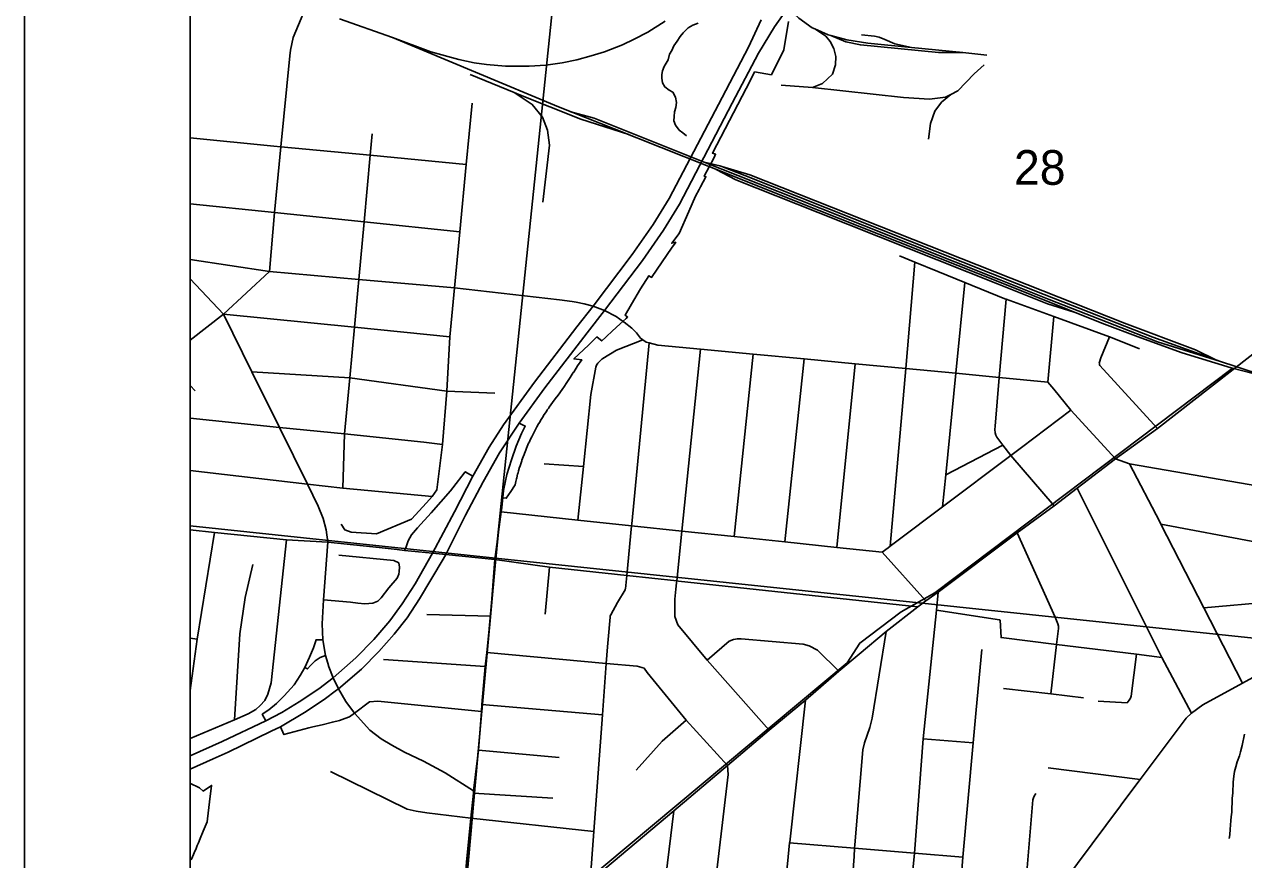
# Model space of a CAD drawing. Extents: x 0 to 34, y 0 to 22.
# Drawn here: x 2 to 2.735, y 18.402 to 18.905 of the extents above; entities that cross this region are included whole.
import ezdxf

# ---------------------------------------------------------------- set-up
doc = ezdxf.new("R2010")
doc.units = 0
for name, color, linetype in [('GM_X_City_Street', 7, 'Continuous'), ('GM_X_Corporation', 7, 'Continuous'), ('GM_X_County_Road', 7, 'Continuous'), ('GM_X_Interchange_Ramps', 7, 'Continuous'), ('GM_X_Interstate_Route', 7, 'Continuous'), ('GM_X_Minor_River', 7, 'Continuous'), ('GM_X_Rail_Line', 7, 'Continuous'), ('GM_X_Section', 7, 'Continuous'), ('GM_X_Section_Text', 7, 'Continuous'), ('GM_X_State_Route', 7, 'Continuous'), ('GM_X_State_Shield', 7, 'Continuous'), ('SH_Cut_Line', 7, 'Continuous'), ('SH_Data', 7, 'Continuous')]:
    doc.layers.add(name, color=color, linetype=linetype)

msp = doc.modelspace()

# ---------------------------------------------------------------- linework, layer by layer
at = {"layer": 'GM_X_City_Street'}
for p, q in [((2.61724, 18.68963), (2.62076, 18.72908)), ((2.42792, 18.5964), (2.43954, 18.70644)), ((2.45854, 18.59317), (2.47014, 18.70354)), ((2.48999, 18.58985), (2.50101, 18.70062)), ((2.1029, 18.68441), (2.1, 18.68763)), ((2.60129, 18.65015), (2.63109, 18.67257)), ((2.58997, 18.65154), (2.55559, 18.63361)), ((2.28374, 18.58263), (2.28756, 18.61127)), ((2.54363, 18.55759), (2.51731, 18.58697)), ((2.31396, 18.54959), (2.31662, 18.57804)), ((2.71122, 18.55351), (2.77828, 18.55933)), ((2.24275, 18.54938), (2.28111, 18.54843)), ((2.1, 18.53507), (2.10412, 18.53461)), ((2.21661, 18.52219), (2.27782, 18.51801)), ((2.2759, 18.49522), (2.34861, 18.48896)), ((2.64742, 18.4971), (2.66499, 18.49607)), ((2.54203, 18.47441), (2.57213, 18.47209)), ((2.27387, 18.46754), (2.32253, 18.46311)), ((2.61737, 18.45686), (2.67278, 18.44986)), ((2.27075, 18.44157), (2.31867, 18.43871)), ((2.26923, 18.42658), (2.34338, 18.41864)), ((2.38065, 18.34104), (2.39156, 18.43099)), ((2.49345, 18.30524), (2.50028, 18.40349))]:
    msp.add_line(p, q, dxfattribs=at)
for points in [[(2.1, 19.4601), (2.1, 18.44756), (2.1001, 18.44756), (2.10522, 18.44501), (2.10564, 18.4448), (2.10782, 18.44292), (2.11289, 18.44631), (2.11168, 18.43636), (2.11045, 18.4262), (2.11023, 18.42437), (2.10788, 18.41874), (2.10746, 18.41771), (2.10743, 18.41773), (2.10641, 18.41528), (2.10605, 18.41442), (2.10496, 18.41179), (2.10424, 18.41006), (2.10353, 18.40835), (2.10245, 18.40575), (2.10101, 18.4023), (2.10063, 18.40139)], [(2.26091, 18.32861), (2.28387, 18.57881), (2.28597, 18.59924), (2.28804, 18.61972), (2.29058, 18.61954), (2.29323, 18.62355), (2.29558, 18.62712), (2.29587, 18.62757), (2.29635, 18.62972), (2.29671, 18.63122), (2.29687, 18.63186), (2.29742, 18.634), (2.29766, 18.63487), (2.29801, 18.63612), (2.29864, 18.63823), (2.29872, 18.6385), (2.2993, 18.64034), (2.2999, 18.64213), (2.30001, 18.64243), (2.30074, 18.6445), (2.30129, 18.64597), (2.30152, 18.64657), (2.30233, 18.64862), (2.30283, 18.64982), (2.30317, 18.65065), (2.30405, 18.65267), (2.3045, 18.65364), (2.30497, 18.65468), (2.30592, 18.65667), (2.30631, 18.65744), (2.30691, 18.65864), (2.30793, 18.6606), (2.30818, 18.66106), (2.30898, 18.66253), (2.31007, 18.66445), (2.3102, 18.66467), (2.31092, 18.6659), (2.31119, 18.66635), (2.31235, 18.66824), (2.3135, 18.67004), (2.31353, 18.67009), (2.31475, 18.67192), (2.31533, 18.67276), (2.316, 18.67374), (2.31648, 18.67439), (2.3185, 18.67718), (2.32016, 18.67948), (2.32178, 18.68172), (2.32428, 18.68518), (2.32563, 18.68705), (2.3267, 18.68869), (2.32907, 18.69233), (2.331, 18.6953), (2.33122, 18.69564), (2.33361, 18.69932), (2.33605, 18.70306), (2.33301, 18.70336), (2.33297, 18.70337), (2.33136, 18.70356), (2.34009, 18.71192), (2.34519, 18.71679), (2.34643, 18.71583), (2.34819, 18.71445), (2.35066, 18.71673), (2.35104, 18.71709), (2.35442, 18.72022), (2.35932, 18.72476), (2.36284, 18.728), (2.36369, 18.72885), (2.36334, 18.72911), (2.36221, 18.72993), (2.36607, 18.73655), (2.37142, 18.74573), (2.37661, 18.75371), (2.37755, 18.7531), (2.3782, 18.75267), (2.3907, 18.77093), (2.39198, 18.7728), (2.39274, 18.77389), (2.3904, 18.77329), (2.39474, 18.77928), (2.40057, 18.79238), (2.40469, 18.80165), (2.40689, 18.80575), (2.4078, 18.80744), (2.41099, 18.81339), (2.41, 18.81376), (2.41596, 18.82497), (2.41675, 18.82696), (2.41492, 18.82768), (2.43777, 18.87175), (2.44029, 18.87663), (2.45042, 18.87491), (2.45788, 18.89007), (2.4607, 18.90697)], [(2.24589, 18.62057), (2.24877, 18.62458), (2.25213, 18.65197), (2.2547, 18.68416), (2.25652, 18.71691), (2.25934, 18.74642), (2.26257, 18.78019), (2.26645, 18.82082), (2.26998, 18.85781)], [(2.1, 18.83681), (2.15041, 18.83197), (2.15471, 18.83156), (2.20849, 18.82639), (2.26645, 18.82082)], [(2.19206, 18.6257), (2.19309, 18.6583), (2.19618, 18.69207), (2.19899, 18.72272), (2.20104, 18.7451), (2.20163, 18.75149), (2.20481, 18.78618), (2.20849, 18.82639), (2.20967, 18.83929)], [(2.1, 18.79706), (2.15079, 18.79179), (2.20481, 18.78618), (2.26257, 18.78019)], [(2.52765, 18.76579), (2.537, 18.76196), (2.55088, 18.75629), (2.56718, 18.74961), (2.5913, 18.73974), (2.59198, 18.7395), (2.62076, 18.72908), (2.65428, 18.71694), (2.65485, 18.71674), (2.6725, 18.70961)], [(2.52216, 18.59062), (2.53144, 18.69774), (2.537, 18.76196)], [(2.55366, 18.61432), (2.55559, 18.63361), (2.56171, 18.69488), (2.56718, 18.74961)], [(2.62098, 18.61496), (2.59482, 18.64528), (2.58997, 18.65154), (2.58629, 18.65631), (2.5857, 18.65759), (2.58541, 18.659), (2.58527, 18.66094), (2.58532, 18.66299), (2.58788, 18.6924), (2.59198, 18.7395)], [(2.12015, 18.7306), (2.19899, 18.72272), (2.25652, 18.71691)], [(2.33367, 18.60634), (2.33705, 18.6387), (2.34159, 18.68218), (2.34453, 18.69852), (2.34499, 18.69975), (2.34588, 18.70105), (2.34732, 18.7026), (2.3483, 18.70341), (2.34879, 18.70382), (2.35708, 18.70891), (2.37291, 18.71512)], [(2.35165, 18.52985), (2.35198, 18.53432), (2.35318, 18.54782), (2.3533, 18.54853), (2.35364, 18.5493), (2.35769, 18.55658), (2.36223, 18.56431), (2.36235, 18.56462), (2.36246, 18.56499), (2.36322, 18.57293), (2.3661, 18.60292), (2.36621, 18.60401), (2.37671, 18.71327)], [(2.68337, 18.66157), (2.64853, 18.69966), (2.64834, 18.69998), (2.6482, 18.70059), (2.64817, 18.70109), (2.64823, 18.70168), (2.6492, 18.70416), (2.65428, 18.71694)], [(2.39288, 18.56462), (2.39328, 18.56858), (2.39339, 18.56963), (2.39645, 18.59972), (2.40762, 18.70946)], [(2.13712, 18.6957), (2.19618, 18.69207), (2.2547, 18.68416), (2.28366, 18.68282)], [(2.1, 18.66779), (2.15379, 18.6623), (2.19309, 18.6583), (2.24095, 18.65342), (2.25213, 18.65197)], [(2.5261, 18.59359), (2.55366, 18.61432), (2.59482, 18.64528), (2.59566, 18.64591), (2.60129, 18.65015)], [(2.31347, 18.64021), (2.32526, 18.63946), (2.33705, 18.6387)], [(2.7346, 18.50797), (2.71122, 18.55351), (2.68538, 18.60385), (2.68459, 18.60538), (2.66634, 18.64031)], [(2.1, 18.63627), (2.17076, 18.62794), (2.19206, 18.6257), (2.24589, 18.62057)], [(2.70378, 18.48991), (2.68596, 18.52352), (2.63488, 18.62557)], [(2.19094, 18.60391), (2.19318, 18.60039), (2.19704, 18.59906), (2.21225, 18.59798), (2.23339, 18.60695), (2.24252, 18.61673), (2.24589, 18.62057)], [(2.28756, 18.61127), (2.33367, 18.60634), (2.3661, 18.60292), (2.39645, 18.59972), (2.42792, 18.5964), (2.45854, 18.59317), (2.48999, 18.58985), (2.51731, 18.58697), (2.52085, 18.58964), (2.52216, 18.59062), (2.5261, 18.59359)], [(2.68538, 18.60385), (2.74303, 18.59298), (2.75825, 18.59011), (2.80683, 18.58095)], [(2.1, 18.50357), (2.10412, 18.53461), (2.11469, 18.59894)], [(2.1, 18.47468), (2.12674, 18.48584), (2.13496, 18.48959), (2.13957, 18.49222), (2.1422, 18.49444), (2.14499, 18.49764), (2.1468, 18.50143), (2.14886, 18.50825), (2.15799, 18.59454)], [(2.61887, 18.50148), (2.62246, 18.53132), (2.62361, 18.54089), (2.6236, 18.54157), (2.62351, 18.54231), (2.62311, 18.54381), (2.62238, 18.5459), (2.62148, 18.54784), (2.59862, 18.59869)], [(2.12674, 18.48584), (2.12983, 18.53782), (2.13311, 18.55959), (2.13767, 18.57963)], [(2.18034, 18.55823), (2.1966, 18.55687), (2.20113, 18.55619), (2.20529, 18.5559), (2.20776, 18.55603), (2.21004, 18.55635), (2.2131, 18.55742), (2.21523, 18.55946), (2.21973, 18.56543), (2.2248, 18.57139), (2.22581, 18.57384), (2.22603, 18.57535), (2.2261, 18.57801), (2.22578, 18.58049), (2.22278, 18.58189), (2.18969, 18.58517)], [(2.44918, 18.47966), (2.41168, 18.52196), (2.39396, 18.54324), (2.3922, 18.54822), (2.39228, 18.55867), (2.39288, 18.56462)], [(2.54996, 18.552), (2.58791, 18.54623), (2.5883, 18.54599), (2.58899, 18.5355), (2.62246, 18.53132), (2.67066, 18.5254), (2.68596, 18.52352)], [(2.41168, 18.52196), (2.42502, 18.53327), (2.42751, 18.53434), (2.42996, 18.53484), (2.43226, 18.53478), (2.46965, 18.53161), (2.47327, 18.53046), (2.4782, 18.52791), (2.4911, 18.51517)], [(2.50028, 18.40349), (2.50062, 18.4084), (2.50081, 18.41059), (2.50565, 18.46782), (2.50652, 18.47198), (2.5098, 18.4812), (2.51127, 18.48686), (2.51964, 18.5391)], [(2.34115, 18.38863), (2.34338, 18.41864), (2.34861, 18.48896), (2.35091, 18.51993), (2.35165, 18.52985)], [(2.56056, 18.33318), (2.56582, 18.40305), (2.57213, 18.47209), (2.57394, 18.49197), (2.57727, 18.52837)], [(2.39431, 18.26432), (2.40378, 18.29448), (2.40841, 18.31535), (2.4094, 18.32537), (2.42435, 18.45302), (2.42394, 18.45837), (2.39912, 18.48562), (2.3755, 18.51448), (2.37367, 18.517), (2.36953, 18.51825), (2.35091, 18.51993), (2.27885, 18.52643)], [(2.66499, 18.49607), (2.66624, 18.49769), (2.66698, 18.49904), (2.66737, 18.5002), (2.67066, 18.5254)], [(2.45176, 18.3108), (2.46145, 18.41162), (2.46149, 18.41203), (2.47104, 18.49766)], [(2.59042, 18.50476), (2.61887, 18.50148), (2.63873, 18.49918)], [(2.199, 18.49), (2.20812, 18.49681), (2.21305, 18.49714), (2.27569, 18.49089)], [(2.36884, 18.45558), (2.38467, 18.47301), (2.39912, 18.48562)], [(2.18457, 18.45466), (2.2308, 18.43207), (2.23628, 18.43082), (2.24271, 18.42974), (2.26923, 18.42658)], [(2.60196, 18.36292), (2.60819, 18.43766), (2.6085, 18.43884), (2.60892, 18.43978), (2.60998, 18.44142)], [(2.46145, 18.41162), (2.50062, 18.4084), (2.53671, 18.40544), (2.56582, 18.40305)]]:
    msp.add_lwpolyline(points, dxfattribs=at)
at = {"layer": 'GM_X_Corporation'}
msp.add_lwpolyline([(2.1, 20.12706), (2.1, 17.35231)], dxfattribs=at)
at = {"layer": 'GM_X_County_Road'}
for p, q in [((2.1, 18.71483), (2.12015, 18.7306)), ((2.15799, 18.59454), (2.18301, 18.5931)), ((2.18301, 18.5931), (2.21396, 18.58974)), ((2.26399, 18.58461), (2.28374, 18.58263))]:
    msp.add_line(p, q, dxfattribs=at)
for points in [[(2.16015, 18.88632), (2.1605, 18.88981), (2.16214, 18.89737), (2.17266, 18.92302), (2.17414, 18.92746), (2.17553, 18.94341)], [(2.12015, 18.7306), (2.14771, 18.75623), (2.15079, 18.79179), (2.15471, 18.83156), (2.16015, 18.88632)], [(2.1, 18.76361), (2.14771, 18.75623), (2.20163, 18.75149), (2.25934, 18.74642), (2.32271, 18.73928), (2.33022, 18.73818), (2.33267, 18.73771)], [(2.33267, 18.73771), (2.33757, 18.73676), (2.34305, 18.73543), (2.3499, 18.73281), (2.35687, 18.72919), (2.36134, 18.72602)], [(2.36134, 18.72602), (2.36175, 18.72573), (2.3663, 18.72217), (2.36915, 18.71921), (2.37143, 18.71614), (2.37291, 18.71512)], [(2.65789, 18.64332), (2.68337, 18.66157), (2.7608, 18.7221)], [(2.37291, 18.71512), (2.37493, 18.71374), (2.37671, 18.71327), (2.38192, 18.71189), (2.40762, 18.70946), (2.43954, 18.70644), (2.47014, 18.70354), (2.50101, 18.70062), (2.53144, 18.69774), (2.56171, 18.69488), (2.58788, 18.6924), (2.61724, 18.68963), (2.62075, 18.68531), (2.6242, 18.68106)], [(2.6242, 18.68106), (2.63109, 18.67257), (2.65789, 18.64332)], [(2.65789, 18.64332), (2.66634, 18.64031), (2.74896, 18.626), (2.79942, 18.6288), (2.86612, 18.63252), (2.89119, 18.63391), (2.89637, 18.63427), (2.91479, 18.63552), (2.91897, 18.6358), (2.93893, 18.63863), (2.94714, 18.63979), (2.9636, 18.64316), (2.97249, 18.64497), (2.97573, 18.64567), (3.04745, 18.64421), (3.05047, 18.6432), (3.05443, 18.64179), (3.06637, 18.63691), (3.09276, 18.62612), (3.10405, 18.6215), (3.17572, 18.5922)], [(2.50344, 18.52544), (2.51964, 18.5391), (2.5387, 18.55413), (2.54363, 18.55759), (2.55095, 18.56285), (2.59862, 18.59869), (2.62098, 18.61496), (2.63488, 18.62557), (2.65789, 18.64332)], [(2.1, 18.60045), (2.11469, 18.59894), (2.15799, 18.59454)], [(2.18294, 18.52008), (2.18163, 18.52461), (2.17998, 18.53415), (2.1796, 18.54375), (2.18034, 18.55823), (2.18301, 18.5931)], [(2.21396, 18.58974), (2.22479, 18.58857), (2.22919, 18.58808)], [(2.22919, 18.58808), (2.24617, 18.58632), (2.25411, 18.58561), (2.26399, 18.58461)], [(2.28374, 18.58263), (2.31662, 18.57804), (2.36322, 18.57293), (2.39339, 18.56963), (2.39437, 18.56952), (2.5387, 18.55413)], [(2.53195, 18.31562), (2.52986, 18.32214), (2.52912, 18.32867), (2.53671, 18.40544), (2.54203, 18.47441), (2.54996, 18.552), (2.55095, 18.56285)], [(2.66096, 18.43403), (2.66184, 18.4352), (2.67278, 18.44986), (2.70047, 18.48693), (2.70378, 18.48991), (2.71069, 18.49489), (2.7346, 18.50797), (2.77764, 18.53152), (2.78758, 18.53531), (2.79828, 18.5387), (2.80857, 18.54096), (2.82135, 18.54304)], [(2.27083, 18.44304), (2.25375, 18.45387), (2.24059, 18.46106), (2.22925, 18.46641), (2.22152, 18.47052), (2.21511, 18.47446), (2.20837, 18.47972), (2.199, 18.49), (2.1939, 18.49699), (2.18943, 18.50464), (2.18623, 18.51117), (2.1836, 18.51781), (2.18294, 18.52008)], [(2.26299, 18.35011), (2.28224, 18.36508), (2.28967, 18.36971), (2.29528, 18.37204), (2.30434, 18.37436), (2.31848, 18.37847), (2.32284, 18.37962), (2.33032, 18.38184), (2.33846, 18.38636), (2.34115, 18.38863), (2.39156, 18.43099), (2.42394, 18.45837), (2.44918, 18.47966), (2.47104, 18.49766), (2.4911, 18.51517), (2.50344, 18.52544)], [(2.54431, 18.32307), (2.54555, 18.32382), (2.54986, 18.32672), (2.56056, 18.33318), (2.60196, 18.36292), (2.60723, 18.36627), (2.6132, 18.3709), (2.61786, 18.37632), (2.66096, 18.43403)]]:
    msp.add_lwpolyline(points, dxfattribs=at)
at = {"layer": 'GM_X_Interchange_Ramps'}
for points in [[(2.2885, 18.61992), (2.28889, 18.62412), (2.2909, 18.63386), (2.2937, 18.64267), (2.29664, 18.65095), (2.29986, 18.65861), (2.30201, 18.66304), (2.29838, 18.66487)], [(2.27046, 18.63295), (2.26589, 18.63555), (2.25832, 18.62573), (2.25688, 18.62407)], [(2.25688, 18.62407), (2.24538, 18.61076), (2.23702, 18.60167), (2.23341, 18.59749), (2.23149, 18.59382), (2.23021, 18.59019), (2.22919, 18.58808)], [(2.28756, 18.61127), (2.28793, 18.61392), (2.2885, 18.61992)], [(2.17998, 18.53415), (2.17588, 18.53415), (2.17437, 18.52926), (2.17189, 18.52375), (2.16915, 18.51752), (2.16637, 18.51264), (2.16264, 18.50695), (2.15668, 18.50037), (2.15206, 18.49575), (2.14735, 18.49201), (2.14345, 18.48926), (2.1456, 18.48522)], [(2.18163, 18.52461), (2.17835, 18.52351), (2.1754, 18.52156), (2.1726, 18.51867), (2.1707, 18.51658), (2.16915, 18.51752)], [(2.1715, 18.48098), (2.1739, 18.48162), (2.1796, 18.48288), (2.18577, 18.48453), (2.18997, 18.48547), (2.19332, 18.48665), (2.19595, 18.48771), (2.199, 18.49)], [(2.15439, 18.48174), (2.15651, 18.47696), (2.1715, 18.48098)]]:
    msp.add_lwpolyline(points, dxfattribs=at)
at = {"layer": 'GM_X_Interstate_Route'}
msp.add_line((2.1, 18.4561), (2.11376, 18.46234), dxfattribs=at)
for points in [[(2.18825, 18.50374), (2.18943, 18.50464), (2.20325, 18.51638), (2.21378, 18.52701), (2.22299, 18.53754), (2.23078, 18.54741), (2.23823, 18.55892), (2.25248, 18.58286), (2.25411, 18.58561), (2.26598, 18.60926), (2.27662, 18.62944), (2.28649, 18.64688), (2.29838, 18.66487), (2.31379, 18.68614), (2.33934, 18.71936), (2.3499, 18.73281), (2.37268, 18.76301), (2.38529, 18.78121), (2.39494, 18.7969), (2.42686, 18.85776), (2.44276, 18.88803), (2.45241, 18.90382), (2.45954, 18.91402), (2.46104, 18.91592)], [(2.1, 18.46412), (2.11917, 18.47279), (2.1456, 18.48522), (2.15525, 18.49034), (2.16579, 18.49673), (2.17763, 18.50452), (2.18623, 18.51117), (2.19994, 18.52329), (2.21074, 18.53431), (2.22028, 18.54561), (2.22785, 18.55581), (2.23569, 18.56798), (2.24617, 18.58632), (2.25932, 18.61135), (2.27046, 18.63295), (2.28033, 18.65039), (2.28893, 18.66388), (2.30763, 18.68964), (2.33319, 18.72287), (2.34305, 18.73543), (2.36652, 18.76652), (2.37914, 18.78472), (2.38879, 18.80041), (2.4207, 18.86127), (2.4366, 18.89154), (2.44438, 18.90816)], [(2.11376, 18.46234), (2.12287, 18.46648), (2.14886, 18.47909), (2.15439, 18.48174), (2.16893, 18.49028), (2.18077, 18.49806), (2.18825, 18.50374)]]:
    msp.add_lwpolyline(points, dxfattribs=at)
at = {"layer": 'GM_X_Minor_River'}
for points in [[(2.40633, 18.90609), (2.40305, 18.90489), (2.40033, 18.90329), (2.39717, 18.90019), (2.39537, 18.89799), (2.39355, 18.89521), (2.39154, 18.89244), (2.39048, 18.88964), (2.38906, 18.88741), (2.38816, 18.88384), (2.38573, 18.87995), (2.38487, 18.87733), (2.3844, 18.87506), (2.38431, 18.87279), (2.38477, 18.87011), (2.38619, 18.86758), (2.38877, 18.86557), (2.391, 18.86434), (2.3926, 18.86142), (2.39323, 18.85816), (2.39273, 18.85514), (2.39206, 18.85251), (2.39176, 18.84967), (2.39166, 18.8472), (2.39269, 18.8445), (2.39486, 18.84156), (2.39707, 18.83994), (2.39928, 18.83814)], [(2.73582, 18.47728), (2.73441, 18.4705), (2.7333, 18.46655), (2.73264, 18.46411), (2.73136, 18.46055), (2.73048, 18.45754), (2.7298, 18.45472), (2.7293, 18.45189), (2.72897, 18.44829), (2.72872, 18.44184), (2.72839, 18.43843), (2.72807, 18.43027), (2.72777, 18.42743), (2.72749, 18.42516), (2.72738, 18.42232), (2.72709, 18.41986), (2.72696, 18.41663), (2.7265, 18.41437)]]:
    msp.add_lwpolyline(points, dxfattribs=at)
at = {"layer": 'GM_X_Rail_Line'}
for p, q in [((2.19004, 18.90865), (2.22194, 18.89744)), ((2.53503, 18.89138), (2.56589, 18.88839)), ((2.56589, 18.88839), (2.58028, 18.88684)), ((2.2953, 18.8642), (2.26873, 18.87501)), ((2.47527, 18.86722), (2.45626, 18.86876)), ((2.72126, 18.70195), (2.71836, 18.703))]:
    msp.add_line(p, q, dxfattribs=at)
for points in [[(2.4625, 18.97342), (2.45564, 18.96494), (2.45317, 18.95702), (2.45122, 18.9488), (2.45081, 18.94017), (2.45266, 18.93093), (2.45728, 18.92044), (2.4615, 18.91407), (2.46694, 18.90914), (2.47506, 18.90328), (2.47661, 18.9026)], [(2.22194, 18.89744), (2.24518, 18.88884), (2.26203, 18.8842), (2.27112, 18.88223), (2.27873, 18.88104), (2.29012, 18.88003), (2.30429, 18.88003), (2.31443, 18.88066), (2.32425, 18.88214), (2.33315, 18.88391), (2.34181, 18.8863), (2.34985, 18.88884), (2.36057, 18.89296), (2.3678, 18.8964), (2.37594, 18.90066), (2.38647, 18.90722)], [(2.47661, 18.9026), (2.48318, 18.89815), (2.48585, 18.89506), (2.48811, 18.89075), (2.48924, 18.88602), (2.48904, 18.88088), (2.48739, 18.87534), (2.48123, 18.86958), (2.47527, 18.86722)], [(2.47661, 18.9026), (2.48462, 18.89907), (2.48633, 18.8986)], [(2.22194, 18.89744), (2.32203, 18.85562), (2.35555, 18.84242), (2.41227, 18.81982), (2.47923, 18.79312), (2.58725, 18.75017), (2.64977, 18.72516), (2.67327, 18.71624), (2.69816, 18.70721), (2.72763, 18.69818), (2.74019, 18.69494), (2.75593, 18.69147), (2.7689, 18.68915), (2.78337, 18.68695), (2.80051, 18.68475), (2.8144, 18.68348), (2.83049, 18.68209), (2.8511, 18.68151), (2.87954, 18.68169), (2.93418, 18.68536), (2.98773, 18.68977), (3.06761, 18.69633), (3.12688, 18.70119), (3.19154, 18.70632)], [(2.48633, 18.8986), (2.4953, 18.89476), (2.50414, 18.89291), (2.5512, 18.88828), (2.56589, 18.88839)], [(2.48633, 18.8986), (2.49592, 18.89599), (2.50866, 18.89393), (2.53503, 18.89138)], [(2.53503, 18.89138), (2.52479, 18.89363), (2.51883, 18.89619), (2.51544, 18.89763), (2.51267, 18.89815), (2.50486, 18.89897)], [(2.55862, 18.86296), (2.56291, 18.86516), (2.57278, 18.87554), (2.57884, 18.88088)], [(2.47527, 18.86722), (2.53014, 18.86126), (2.54575, 18.86023), (2.55552, 18.86136), (2.55862, 18.86296)], [(2.36455, 18.83883), (2.33556, 18.84814), (2.29809, 18.86306), (2.2953, 18.8642)], [(2.2953, 18.8642), (2.30626, 18.85704), (2.31235, 18.84941), (2.31537, 18.84158), (2.31658, 18.8324), (2.31265, 18.79816)], [(2.55862, 18.86296), (2.55305, 18.85838), (2.54894, 18.85294), (2.54647, 18.84554), (2.54524, 18.83608)], [(2.32957, 18.85265), (2.34349, 18.84874), (2.40997, 18.82227)], [(2.42049, 18.81957), (2.41935, 18.82002), (2.40997, 18.82227)], [(2.40997, 18.82227), (2.43019, 18.81422), (2.47976, 18.79446), (2.58778, 18.7515), (2.61795, 18.73944), (2.68327, 18.71392), (2.72126, 18.70195)], [(2.41719, 18.81785), (2.42897, 18.81161), (2.47869, 18.79178), (2.58671, 18.74883), (2.61699, 18.73671), (2.63311, 18.73182)], [(2.71836, 18.703), (2.68053, 18.71678), (2.61494, 18.74234), (2.43441, 18.81411), (2.42049, 18.81957)], [(2.42049, 18.81957), (2.43736, 18.81455), (2.66334, 18.72503), (2.70628, 18.70911), (2.71836, 18.703)], [(2.23497, 18.33075), (2.27827, 18.36294), (2.2918, 18.37089), (2.32118, 18.38109), (2.3347, 18.38546), (2.4961, 18.52023), (2.50386, 18.53218), (2.52877, 18.55095), (2.54909, 18.56257), (2.72823, 18.6978)], [(2.72126, 18.70195), (2.73045, 18.69905), (2.7481, 18.6932)]]:
    msp.add_lwpolyline(points, dxfattribs=at)
at = {"layer": 'GM_X_Section'}
for points in [[(2.33614, 19.08597), (2.84187, 19.03609), (2.79274, 18.52978), (2.28405, 18.58331)], [(2.28405, 18.58331), (2.79274, 18.52978), (2.7454, 18.02721), (2.23892, 18.07747)]]:
    msp.add_lwpolyline(points, close=True, dxfattribs=at)
at = {"layer": 'GM_X_State_Route'}
for p, q in [((2.21396, 18.58974), (2.18301, 18.5931)), ((2.28374, 18.58263), (2.26399, 18.58461)), ((2.27083, 18.44304), (2.27205, 18.45284))]:
    msp.add_line(p, q, dxfattribs=at)
for points in [[(2.18301, 18.5931), (2.18197, 18.60039), (2.18021, 18.60728), (2.17716, 18.6148), (2.17076, 18.62794), (2.15379, 18.6623), (2.13712, 18.6957), (2.12015, 18.7306), (2.1, 18.75188)], [(2.22919, 18.58808), (2.22479, 18.58857), (2.21396, 18.58974)], [(2.26399, 18.58461), (2.25411, 18.58561), (2.24617, 18.58632), (2.22919, 18.58808)], [(2.27205, 18.45284), (2.27387, 18.46754), (2.27569, 18.49089), (2.2759, 18.49522), (2.27782, 18.51801), (2.27885, 18.52643), (2.28111, 18.54843), (2.28374, 18.58263)], [(2.26109, 18.32876), (2.26299, 18.35011), (2.26667, 18.40013), (2.26923, 18.42658), (2.27075, 18.44157), (2.27083, 18.44304)]]:
    msp.add_lwpolyline(points, dxfattribs=at)
at = {"layer": 'GM_X_State_Shield'}
for points in [[(2.1, 19.10881), (2.1, 18.6029), (2.28405, 18.58331), (2.33614, 19.08597)], [(2.1, 18.6029), (2.1, 18.08997), (2.23892, 18.07747), (2.28405, 18.58331)]]:
    msp.add_lwpolyline(points, close=True, dxfattribs=at)
at = {"layer": 'SH_Cut_Line'}
msp.add_lwpolyline([(5.67696, 20.9), (2.1, 20.9), (2.1, 17.35231)], dxfattribs=at)
at = {"layer": 'SH_Data'}
for p, q in [((2, 21), (2, 14)), ((2.1, 20.9), (2.1, 14.1))]:
    msp.add_line(p, q, dxfattribs=at)

# ---------------------------------------------------------------- texts
at = {"layer": 'GM_X_Section_Text'}
msp.add_text('28', height=0.020928, rotation=0.00001, dxfattribs=at).set_placement((2.59671, 18.80856))

doc.saveas('drawing.dxf')
